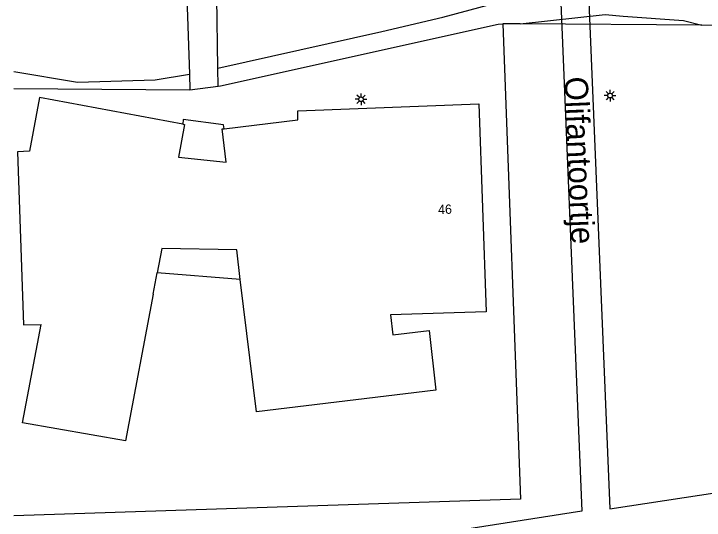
# Model space of a CAD drawing. Extents: x 132999 to 136000, y 398499 to 400501.
# Drawn here: x 133000 to 133074.2, y 398749.4 to 398803.9 of the extents above; entities that cross this region are included whole.
import ezdxf

# ---------------------------------------------------------------- set-up
doc = ezdxf.new("R2010")
doc.units = 0
for name, color, linetype in [('gg-afsc-hekwerk', 7, 'Continuous'), ('gg-anno-huisnummerreeks BGT', 7, 'Continuous'), ('gg-anno-openbare ruimte label', 7, 'Continuous'), ('gg-bbg-hoofdgebouw', 7, 'Continuous'), ('gg-knt-plantopografie kant verharding', 7, 'Continuous'), ('gg-knt-verharding', 7, 'Continuous'), ('gt-grn-groengrens', 7, 'Continuous'), ('gt-grn-vlakafsluiter', 7, 'Continuous'), ('gt-symb-lichtmast', 7, 'Continuous')]:
    doc.layers.add(name, color=color, linetype=linetype)

# ---------------------------------------------------------------- blocks, each defined once
blk = doc.blocks.new('gt0-LMAST')
at = {"layer": 'gt-symb-lichtmast'}
for p, q in [((-0.182, 0.173), (-0.447, 0.438)), ((-0.005, 0.246), (-0.005, 0.621)), ((0.172, 0.173), (0.437, 0.438)), ((-0.255, -0.004), (-0.63, -0.004)), ((-0.182, -0.181), (-0.447, -0.446)), ((-0.005, -0.254), (-0.005, -0.629)), ((0.437, -0.446), (0.172, -0.181)), ((0.245, -0.004), (0.62, -0.004))]:
    blk.add_line(p, q, dxfattribs=at)
blk.add_circle((-0.005, -0.004), 0.25, dxfattribs=at)

msp = doc.modelspace()

# ---------------------------------------------------------------- linework, layer by layer
at = {"layer": 'gg-afsc-hekwerk'}
for p, q in [((133018.921, 398795.704), (133021.973, 398796.11)), ((133000, 398795.856), (133018.921, 398795.704))]:
    msp.add_line(p, q, dxfattribs=at)
for points in [[(133052.554, 398802.805), (133054.431, 398751.7), (133000, 398749.892)], [(133021.973, 398796.11), (133022.202, 398796.141), (133052.036, 398802.772), (133052.554, 398802.805)]]:
    msp.add_lwpolyline(points, dxfattribs=at)
at = {"layer": 'gg-bbg-hoofdgebouw'}
msp.add_line((133014.968, 398773.737), (133015.408, 398776.022), dxfattribs=at)
for points in [[(133018.153, 398792.03), (133002.766, 398794.88), (133001.675, 398789.099), (133000.411, 398789.041), (133001.057, 398770.423), (133002.922, 398770.483)], [(133022.591, 398791.529), (133030.507, 398792.495), (133030.502, 398793.468), (133049.976, 398794.188), (133050.737, 398771.846), (133040.473, 398771.507), (133040.731, 398769.37), (133044.618, 398769.839), (133045.361, 398763.406), (133026.061, 398761.079), (133024.333, 398775.321)], [(133018.153, 398792.03), (133018.35, 398791.994), (133017.71, 398788.48), (133022.809, 398787.939), (133022.374, 398791.502), (133022.591, 398791.529)], [(133024.333, 398775.321), (133023.948, 398778.508), (133015.912, 398778.642), (133015.408, 398776.022)], [(133014.968, 398773.737), (133012.004, 398757.953), (133000.938, 398759.915), (133002.922, 398770.483)]]:
    msp.add_lwpolyline(points, dxfattribs=at)
at = {"layer": 'gg-knt-plantopografie kant verharding'}
for points in [[(133058.276, 398817.249), (133061.029, 398750.411), (133045.221, 398747.914), (133007.056, 398741.883), (133004.271, 398741.443), (133003.327, 398741.294), (133002.347, 398741.249), (133001.501, 398741.317), (133000.803, 398741.448), (133000, 398741.69)], [(133061.275, 398817.338), (133064.028, 398750.672), (133097.16, 398755.693), (133096.676, 398758.89), (133117.509, 398762.041)]]:
    msp.add_lwpolyline(points, dxfattribs=at)
at = {"layer": 'gg-knt-verharding'}
for p, q in [((133021.939, 398798.023), (133021.777, 398807.197)), ((133018.546, 398806.844), (133018.864, 398797.397)), ((133021.973, 398796.11), (133021.939, 398798.023)), ((133018.864, 398797.397), (133018.921, 398795.704)), ((133024.333, 398775.321), (133015.408, 398776.022))]:
    msp.add_line(p, q, dxfattribs=at)
msp.add_lwpolyline([(133022.591, 398791.529), (133022.54, 398791.953), (133018.199, 398792.502), (133018.153, 398792.03)], dxfattribs=at)
at = {"layer": 'gt-grn-groengrens'}
for points in [[(133021.939, 398798.023), (133039.554, 398801.993), (133046.107, 398803.531), (133052.92, 398805.352), (133057.973, 398806.322), (133064.141, 398806.669), (133067.405, 398806.455), (133087.168, 398802.945), (133133.962, 398790.743), (133134.378, 398794.63), (133134.232, 398802.747), (133082.957, 398813.893), (133021.777, 398807.197)], [(133054.395, 398802.792), (133063.527, 398803.808), (133065.458, 398803.622), (133071.946, 398803.18), (133073.921, 398802.654)], [(133000, 398797.696), (133006.845, 398796.532), (133015.193, 398796.793), (133018.864, 398797.397)]]:
    msp.add_lwpolyline(points, dxfattribs=at)
at = {"layer": 'gt-grn-vlakafsluiter'}
for p, q in [((133054.395, 398802.792), (133052.554, 398802.805)), ((133073.921, 398802.654), (133054.395, 398802.792)), ((133076.681, 398802.634), (133073.921, 398802.654))]:
    msp.add_line(p, q, dxfattribs=at)

# ---------------------------------------------------------------- block references
at = {"layer": 'gt-symb-lichtmast'}
for p in [(133037.313, 398794.694), (133064.077, 398795.095)]:
    msp.add_blockref('gt0-LMAST', p, dxfattribs=at)

# ---------------------------------------------------------------- texts
at = {"layer": 'gg-anno-huisnummerreeks BGT'}
msp.add_text('46', height=1, rotation=1.9, dxfattribs=at).set_placement((133045.599, 398782.339))
at = {"layer": 'gg-anno-openbare ruimte label'}
msp.add_text('Olifantoortje', height=2.5, rotation=272.4, dxfattribs=at).set_placement((133059.166, 398797.076))

doc.saveas('drawing.dxf')
